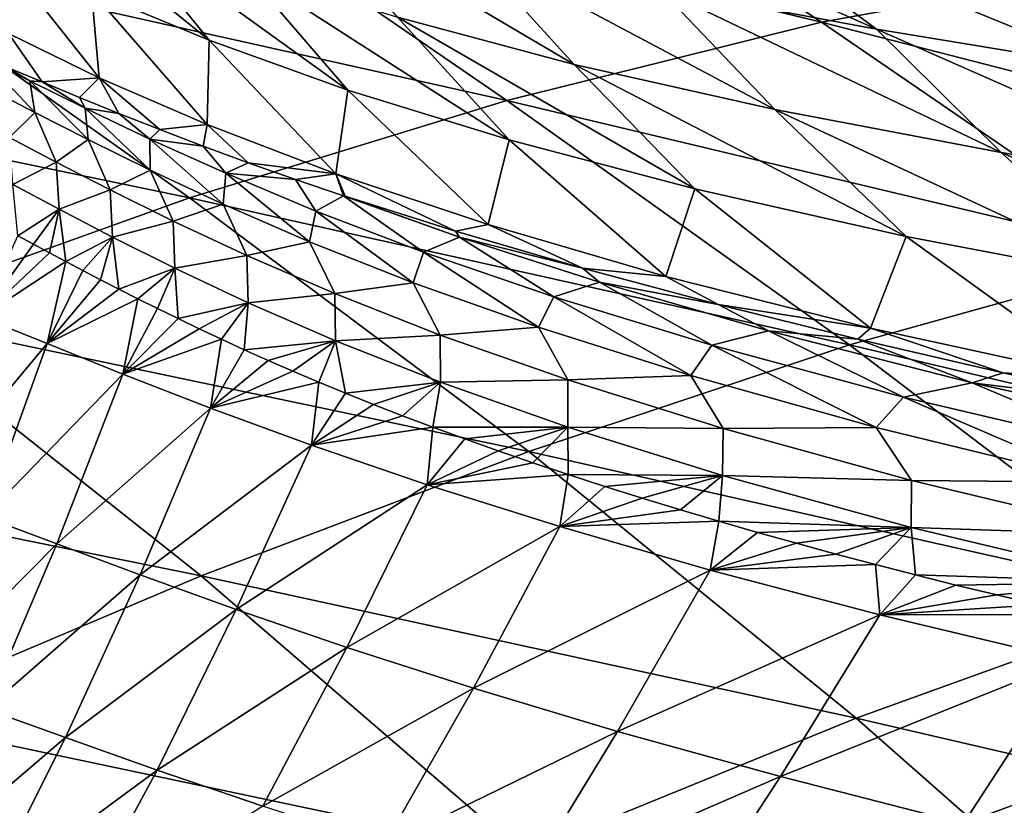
# Model space of a CAD drawing. Header units: metres. Extents: x -92 to 264, y -100 to 50.
# Tile 601 of 721: x 215.96 to 220.58, y 15.3 to 18.98. Entities that reach past the tile are written whole.
import ezdxf

# ---------------------------------------------------------------- set-up
doc = ezdxf.new("R2010")
doc.units = ezdxf.units.M
doc.layers.add('solid_21062050_01', color=7, linetype='CONTINUOUS')

msp = doc.modelspace()

# ---------------------------------------------------------------- linework, layer by layer
at = {"layer": 'solid_21062050_01'}
for points in [[(219.725479, 18.970448, 137.833649), (218.104263, 20.046913, 133.157883), (216.624573, 19.719521, 136.734665)], [(219.725479, 18.970448, 137.833649), (221.195419, 19.236595, 134.252304), (218.104263, 20.046913, 133.157883)], [(216.624573, 19.719521, 136.734665), (215.137238, 19.297022, 140.288544), (218.248627, 18.603125, 141.382095)], [(215.858551, 19.687664, 94.352852), (216.852783, 18.885164, 97.464897), (216.300903, 19.11587, 94.164574)], [(216.39032, 19.453426, 97.600861), (216.852783, 18.885164, 97.464897), (215.858551, 19.687664, 94.352852)], [(219.725479, 18.970448, 137.833649), (216.624573, 19.719521, 136.734665), (218.248627, 18.603125, 141.382095)], [(219.984116, 18.937832, 110.167297), (218.220779, 19.724142, 107.947014), (219.168488, 19.540541, 109.955612)], [(219.984116, 18.937832, 110.167297), (218.965439, 19.128798, 108.165695), (218.220779, 19.724142, 107.947014)], [(218.564468, 18.77231, 105.747826), (217.256287, 19.544666, 103.543503), (218.056656, 19.331186, 105.965111)], [(218.564468, 18.77231, 105.747826), (217.735382, 18.993467, 103.285805), (217.256287, 19.544666, 103.543503)], [(221.096542, 18.754774, 112.004341), (219.168488, 19.540541, 109.955612), (220.202469, 19.364508, 111.812111)], [(221.096542, 18.754774, 112.004341), (219.984116, 18.937832, 110.167297), (219.168488, 19.540541, 109.955612)], [(216.39032, 19.453426, 97.600861), (217.502975, 18.651636, 100.488174), (216.852783, 18.885164, 97.464897)], [(217.013092, 19.221317, 100.575577), (217.502975, 18.651636, 100.488174), (216.39032, 19.453426, 97.600861)], [(222.28331, 18.575407, 113.713531), (220.202469, 19.364508, 111.812111), (221.304962, 19.191391, 113.552658)], [(222.28331, 18.575407, 113.713531), (221.096542, 18.754774, 112.004341), (220.202469, 19.364508, 111.812111)], [(220.249374, 19.394234, 121.32962), (221.855576, 18.845058, 121.768639), (221.387024, 19.072224, 121.488182)], [(221.768616, 19.018862, 121.795311), (221.855576, 18.845058, 121.768639), (220.249374, 19.394234, 121.32962)], [(216.336594, 18.709814, 91.15229), (215.833069, 19.342196, 90.615173), (216.300903, 19.11587, 94.164574)], [(216.336594, 18.709814, 91.15229), (215.911331, 18.916775, 87.339119), (215.833069, 19.342196, 90.615173)], [(219.507599, 18.56028, 107.977936), (218.056656, 19.331186, 105.965111), (218.965439, 19.128798, 108.165695)], [(219.507599, 18.56028, 107.977936), (218.564468, 18.77231, 105.747826), (218.056656, 19.331186, 105.965111)], [(215.137238, 19.297022, 140.288544), (213.642624, 18.791883, 143.828415), (216.760025, 18.145252, 144.921951)], [(218.248627, 18.603125, 141.382095), (215.137238, 19.297022, 140.288544), (216.760025, 18.145252, 144.921951)], [(222.798233, 18.179844, 138.905548), (221.195419, 19.236595, 134.252304), (219.725479, 18.970448, 137.833649)], [(217.013092, 19.221317, 100.575577), (218.260193, 18.418188, 103.239151), (217.502975, 18.651636, 100.488174)], [(217.735382, 18.993467, 103.285805), (218.260193, 18.418188, 103.239151), (217.013092, 19.221317, 100.575577)], [(216.843185, 18.489822, 94.743759), (216.300903, 19.11587, 94.164574), (216.852783, 18.885164, 97.464897)], [(216.843185, 18.489822, 94.743759), (216.336594, 18.709814, 91.15229), (216.300903, 19.11587, 94.164574)], [(220.568604, 18.359074, 109.994858), (218.965439, 19.128798, 108.165695), (219.984116, 18.937832, 110.167297)], [(220.568604, 18.359074, 109.994858), (219.507599, 18.56028, 107.977936), (218.965439, 19.128798, 108.165695)], [(217.735382, 18.993467, 103.285805), (219.131454, 18.18815, 105.732796), (218.260193, 18.418188, 103.239151)], [(218.564468, 18.77231, 105.747826), (219.131454, 18.18815, 105.732796), (217.735382, 18.993467, 103.285805)], [(219.725479, 18.970448, 137.833649), (218.248627, 18.603125, 141.382095), (221.335617, 17.867189, 142.449432)], [(222.798233, 18.179844, 138.905548), (219.725479, 18.970448, 137.833649), (221.335617, 17.867189, 142.449432)], [(216.068329, 18.689753, 87.406364), (215.898544, 18.761196, 85.504745), (215.911331, 18.916775, 87.339119)], [(216.068329, 18.689753, 87.406364), (215.911331, 18.916775, 87.339119), (216.336594, 18.709814, 91.15229)], [(221.733063, 18.166435, 111.830421), (219.984116, 18.937832, 110.167297), (221.096542, 18.754774, 112.004341)], [(221.733063, 18.166435, 111.830421), (220.568604, 18.359074, 109.994858), (219.984116, 18.937832, 110.167297)], [(217.446976, 18.259003, 98.073769), (216.843185, 18.489822, 94.743759), (216.852783, 18.885164, 97.464897)], [(217.446976, 18.259003, 98.073769), (216.852783, 18.885164, 97.464897), (217.502975, 18.651636, 100.488174)], [(216.010162, 18.695578, 86.600479), (215.785202, 18.808876, 84.109108), (215.898544, 18.761196, 85.504745)], [(215.816116, 18.65892, 83.398926), (215.785202, 18.808876, 84.109108), (216.033554, 18.54682, 85.926849)], [(216.010162, 18.695578, 86.600479), (216.033554, 18.54682, 85.926849), (215.785202, 18.808876, 84.109108)], [(216.760025, 18.145252, 144.921951), (213.642624, 18.791883, 143.828415), (215.254562, 17.606464, 148.477646)], [(216.010162, 18.695578, 86.600479), (215.898544, 18.761196, 85.504745), (216.068329, 18.689753, 87.406364)], [(218.564468, 18.77231, 105.747826), (220.123718, 17.964848, 107.984055), (219.131454, 18.18815, 105.732796)], [(219.507599, 18.56028, 107.977936), (220.123718, 17.964848, 107.984055), (218.564468, 18.77231, 105.747826)], [(216.010162, 18.695578, 86.600479), (216.068329, 18.689753, 87.406364), (216.270813, 18.566486, 89.099693)], [(216.010162, 18.695578, 86.600479), (216.283966, 18.419214, 88.449852), (216.033554, 18.54682, 85.926849)], [(216.010162, 18.695578, 86.600479), (216.270813, 18.566486, 89.099693), (216.283966, 18.419214, 88.449852)], [(216.244522, 18.616751, 89.174232), (216.068329, 18.689753, 87.406364), (216.336594, 18.709814, 91.15229)], [(216.270813, 18.566486, 89.099693), (216.068329, 18.689753, 87.406364), (216.244522, 18.616751, 89.174232)], [(216.429001, 18.541838, 90.832535), (216.244522, 18.616751, 89.174232), (216.336594, 18.709814, 91.15229)], [(216.621323, 18.465961, 92.385414), (216.336594, 18.709814, 91.15229), (216.843185, 18.489822, 94.743759)], [(216.621323, 18.465961, 92.385414), (216.429001, 18.541838, 90.832535), (216.336594, 18.709814, 91.15229)], [(215.816116, 18.65892, 83.398926), (216.033554, 18.54682, 85.926849), (215.915604, 18.429182, 83.964836)], [(218.161926, 18.020027, 101.113724), (217.446976, 18.259003, 98.073769), (217.502975, 18.651636, 100.488174)], [(218.161926, 18.020027, 101.113724), (217.502975, 18.651636, 100.488174), (218.260193, 18.418188, 103.239151)], [(216.270813, 18.566486, 89.099693), (216.244522, 18.616751, 89.174232), (216.429001, 18.541838, 90.832535)], [(218.248627, 18.603125, 141.382095), (216.760025, 18.145252, 144.921951), (219.857254, 17.456713, 145.990936)], [(221.335617, 17.867189, 142.449432), (218.248627, 18.603125, 141.382095), (219.857254, 17.456713, 145.990936)], [(216.033554, 18.54682, 85.926849), (216.134903, 18.313877, 86.469658), (215.915604, 18.429182, 83.964836)], [(216.033554, 18.54682, 85.926849), (216.283966, 18.419214, 88.449852), (216.134903, 18.313877, 86.469658)], [(216.270813, 18.566486, 89.099693), (216.429001, 18.541838, 90.832535), (216.574142, 18.421785, 91.592003)], [(216.270813, 18.566486, 89.099693), (216.575302, 18.275787, 90.966125), (216.283966, 18.419214, 88.449852)], [(216.270813, 18.566486, 89.099693), (216.574142, 18.421785, 91.592003), (216.575302, 18.275787, 90.966125)], [(216.574142, 18.421785, 91.592003), (216.429001, 18.541838, 90.832535), (216.621323, 18.465961, 92.385414)], [(219.507599, 18.56028, 107.977936), (221.241547, 17.751089, 110.009666), (220.123718, 17.964848, 107.984055)], [(220.568604, 18.359074, 109.994858), (221.241547, 17.751089, 110.009666), (219.507599, 18.56028, 107.977936)], [(216.823608, 18.388643, 93.853981), (216.621323, 18.465961, 92.385414), (216.843185, 18.489822, 94.743759)], [(217.035416, 18.310616, 95.239281), (216.823608, 18.388643, 93.853981), (216.843185, 18.489822, 94.743759)], [(217.035416, 18.310616, 95.239281), (216.843185, 18.489822, 94.743759), (217.446976, 18.259003, 98.073769)], [(216.574142, 18.421785, 91.592003), (216.621323, 18.465961, 92.385414), (216.823608, 18.388643, 93.853981)], [(215.915604, 18.429182, 83.964836), (216.134903, 18.313877, 86.469658), (215.931732, 18.208668, 84.047523)], [(216.283966, 18.419214, 88.449852), (216.387878, 18.183277, 88.969215), (216.134903, 18.313877, 86.469658)], [(216.283966, 18.419214, 88.449852), (216.575302, 18.275787, 90.966125), (216.387878, 18.183277, 88.969215)], [(216.574142, 18.421785, 91.592003), (216.823608, 18.388643, 93.853981), (216.930405, 18.261053, 94.074638)], [(216.574142, 18.421785, 91.592003), (216.917496, 18.1161, 93.473053), (216.575302, 18.275787, 90.966125)], [(216.574142, 18.421785, 91.592003), (216.930405, 18.261053, 94.074638), (216.917496, 18.1161, 93.473053)], [(218.996078, 17.777058, 103.870667), (218.161926, 18.020027, 101.113724), (218.260193, 18.418188, 103.239151)], [(218.996078, 17.777058, 103.870667), (218.260193, 18.418188, 103.239151), (219.131454, 18.18815, 105.732796)], [(216.930405, 18.261053, 94.074638), (216.823608, 18.388643, 93.853981), (217.035416, 18.310616, 95.239281)], [(220.568604, 18.359074, 109.994858), (222.471283, 17.545752, 111.839676), (221.241547, 17.751089, 110.009666)], [(221.733063, 18.166435, 111.830421), (222.471283, 17.545752, 111.839676), (220.568604, 18.359074, 109.994858)], [(216.134903, 18.313877, 86.469658), (216.148621, 18.092903, 86.54792), (215.931732, 18.208668, 84.047523)], [(216.134903, 18.313877, 86.469658), (216.387878, 18.183277, 88.969215), (216.148621, 18.092903, 86.54792)], [(216.930405, 18.261053, 94.074638), (217.035416, 18.310616, 95.239281), (217.256897, 18.232225, 96.546219)], [(217.256897, 18.232225, 96.546219), (217.035416, 18.310616, 95.239281), (217.446976, 18.259003, 98.073769)], [(216.575302, 18.275787, 90.966125), (216.682648, 18.037022, 91.461601), (216.387878, 18.183277, 88.969215)], [(216.575302, 18.275787, 90.966125), (216.917496, 18.1161, 93.473053), (216.682648, 18.037022, 91.461601)], [(216.930405, 18.261053, 94.074638), (217.323334, 17.939884, 95.966675), (216.917496, 18.1161, 93.473053)], [(216.930405, 18.261053, 94.074638), (217.256897, 18.232225, 96.546219), (217.352798, 18.084059, 96.543388)], [(216.930405, 18.261053, 94.074638), (217.352798, 18.084059, 96.543388), (217.323334, 17.939884, 95.966675)], [(217.481979, 18.155952, 97.747993), (217.256897, 18.232225, 96.546219), (217.446976, 18.259003, 98.073769)], [(218.008865, 17.988888, 100.160378), (217.446976, 18.259003, 98.073769), (218.161926, 18.020027, 101.113724)], [(217.490509, 18.153124, 97.791237), (217.481979, 18.155952, 97.747993), (217.446976, 18.259003, 98.073769)], [(218.008865, 17.988888, 100.160378), (217.490509, 18.153124, 97.791237), (217.446976, 18.259003, 98.073769)], [(215.931732, 18.208668, 84.047523), (216.148621, 18.092903, 86.54792), (215.954285, 17.968227, 84.799667)], [(217.352798, 18.084059, 96.543388), (217.256897, 18.232225, 96.546219), (217.481979, 18.155952, 97.747993)], [(216.387878, 18.183277, 88.969215), (216.399002, 17.961927, 89.04306), (216.148621, 18.092903, 86.54792)], [(216.387878, 18.183277, 88.969215), (216.682648, 18.037022, 91.461601), (216.399002, 17.961927, 89.04306)], [(219.956268, 17.534561, 106.358788), (218.996078, 17.777058, 103.870667), (219.131454, 18.18815, 105.732796)], [(219.956268, 17.534561, 106.358788), (219.131454, 18.18815, 105.732796), (220.123718, 17.964848, 107.984055)], [(216.760025, 18.145252, 144.921951), (215.254562, 17.606464, 148.477646), (218.35173, 16.955469, 149.569519)], [(216.917496, 18.1161, 93.473053), (217.029449, 17.874743, 93.944038), (216.682648, 18.037022, 91.461601)], [(219.857254, 17.456713, 145.990936), (216.760025, 18.145252, 144.921951), (218.35173, 16.955469, 149.569519)], [(216.917496, 18.1161, 93.473053), (217.323334, 17.939884, 95.966675), (217.029449, 17.874743, 93.944038)], [(217.352798, 18.084059, 96.543388), (217.481979, 18.155952, 97.747993), (217.858734, 17.891325, 98.991859)], [(218.026855, 17.961348, 100.137901), (217.481979, 18.155952, 97.747993), (217.490509, 18.153124, 97.791237)], [(218.026855, 17.961348, 100.137901), (217.858734, 17.891325, 98.991859), (217.481979, 18.155952, 97.747993)], [(218.026855, 17.961348, 100.137901), (217.490509, 18.153124, 97.791237), (218.008865, 17.988888, 100.160378)], [(216.148621, 18.092903, 86.54792), (216.027359, 17.928886, 85.657921), (215.954285, 17.968227, 84.799667)], [(216.148621, 18.092903, 86.54792), (216.102737, 17.888462, 86.501259), (216.027359, 17.928886, 85.657921)], [(216.148621, 18.092903, 86.54792), (216.180191, 17.847218, 87.326622), (216.102737, 17.888462, 86.501259)], [(216.148621, 18.092903, 86.54792), (216.399002, 17.961927, 89.04306), (216.180191, 17.847218, 87.326622)], [(217.352798, 18.084059, 96.543388), (217.809677, 17.747602, 98.440933), (217.323334, 17.939884, 95.966675)], [(217.352798, 18.084059, 96.543388), (217.858734, 17.891325, 98.991859), (217.809677, 17.747602, 98.440933)], [(216.682648, 18.037022, 91.461601), (216.691086, 17.81538, 91.531067), (216.399002, 17.961927, 89.04306)], [(216.682648, 18.037022, 91.461601), (217.029449, 17.874743, 93.944038), (216.691086, 17.81538, 91.531067)], [(218.604218, 17.815916, 102.383591), (218.008865, 17.988888, 100.160378), (218.161926, 18.020027, 101.113724)], [(218.026855, 17.961348, 100.137901), (218.008865, 17.988888, 100.160378), (218.604218, 17.815916, 102.383591)], [(218.604218, 17.815916, 102.383591), (218.161926, 18.020027, 101.113724), (218.996078, 17.777058, 103.870667)], [(215.782013, 17.586695, 84.161087), (215.954285, 17.968227, 84.799667), (216.027359, 17.928886, 85.657921)], [(215.782013, 17.586695, 84.161087), (216.027359, 17.928886, 85.657921), (216.102737, 17.888462, 86.501259)], [(216.399002, 17.961927, 89.04306), (216.260056, 17.805082, 88.136986), (216.180191, 17.847218, 87.326622)], [(216.399002, 17.961927, 89.04306), (216.34288, 17.761877, 88.936516), (216.260056, 17.805082, 88.136986)], [(216.399002, 17.961927, 89.04306), (216.428818, 17.717607, 89.725761), (216.34288, 17.761877, 88.936516)], [(216.399002, 17.961927, 89.04306), (216.691086, 17.81538, 91.531067), (216.428818, 17.717607, 89.725761)], [(217.323334, 17.939884, 95.966675), (217.441513, 17.696266, 96.412361), (217.029449, 17.874743, 93.944038)], [(217.323334, 17.939884, 95.966675), (217.809677, 17.747602, 98.440933), (217.441513, 17.696266, 96.412361)], [(218.026855, 17.961348, 100.137901), (218.470032, 17.681889, 101.410896), (217.858734, 17.891325, 98.991859)], [(218.026855, 17.961348, 100.137901), (218.604218, 17.815916, 102.383591), (218.683685, 17.749863, 102.495491)], [(218.026855, 17.961348, 100.137901), (218.683685, 17.749863, 102.495491), (218.470032, 17.681889, 101.410896)], [(221.049347, 17.297001, 108.592232), (219.956268, 17.534561, 106.358788), (220.123718, 17.964848, 107.984055)], [(221.049347, 17.297001, 108.592232), (220.123718, 17.964848, 107.984055), (221.241547, 17.751089, 110.009666)], [(215.782013, 17.586695, 84.161087), (216.102737, 17.888462, 86.501259), (216.180191, 17.847218, 87.326622)], [(217.858734, 17.891325, 98.991859), (218.398117, 17.538805, 100.88694), (217.809677, 17.747602, 98.440933)], [(217.858734, 17.891325, 98.991859), (218.470032, 17.681889, 101.410896), (218.398117, 17.538805, 100.88694)], [(216.091354, 17.462116, 87.608543), (215.782013, 17.586695, 84.161087), (216.180191, 17.847218, 87.326622)], [(216.091354, 17.462116, 87.608543), (216.180191, 17.847218, 87.326622), (216.260056, 17.805082, 88.136986)], [(217.029449, 17.874743, 93.944038), (217.035202, 17.652912, 94.009178), (216.691086, 17.81538, 91.531067)], [(217.029449, 17.874743, 93.944038), (217.441513, 17.696266, 96.412361), (217.035202, 17.652912, 94.009178)], [(221.335617, 17.867189, 142.449432), (219.857254, 17.456713, 145.990936), (222.931381, 16.724939, 147.038605)], [(216.091354, 17.462116, 87.608543), (216.260056, 17.805082, 88.136986), (216.34288, 17.761877, 88.936516)], [(216.691086, 17.81538, 91.531067), (216.517868, 17.672409, 90.50322), (216.428818, 17.717607, 89.725761)], [(216.691086, 17.81538, 91.531067), (216.61026, 17.626278, 91.269936), (216.517868, 17.672409, 90.50322)], [(216.691086, 17.81538, 91.531067), (216.706299, 17.579206, 92.026772), (216.61026, 17.626278, 91.269936)], [(216.691086, 17.81538, 91.531067), (217.035202, 17.652912, 94.009178), (216.706299, 17.579206, 92.026772)], [(219.241547, 17.645296, 104.344658), (218.604218, 17.815916, 102.383591), (218.996078, 17.777058, 103.870667)], [(218.683685, 17.749863, 102.495491), (218.604218, 17.815916, 102.383591), (219.241547, 17.645296, 104.344658)], [(216.091354, 17.462116, 87.608543), (216.34288, 17.761877, 88.936516), (216.428818, 17.717607, 89.725761)], [(217.809677, 17.747602, 98.440933), (217.936264, 17.502182, 98.860168), (217.441513, 17.696266, 96.412361)], [(217.809677, 17.747602, 98.440933), (218.398117, 17.538805, 100.88694), (217.936264, 17.502182, 98.860168)], [(218.683685, 17.749863, 102.495491), (219.211121, 17.454803, 103.786598), (218.470032, 17.681889, 101.410896)], [(218.683685, 17.749863, 102.495491), (219.241547, 17.645296, 104.344658), (219.476807, 17.521379, 104.804764)], [(218.683685, 17.749863, 102.495491), (219.476807, 17.521379, 104.804764), (219.211121, 17.454803, 103.786598)], [(219.241547, 17.645296, 104.344658), (218.996078, 17.777058, 103.870667), (219.956268, 17.534561, 106.358788)], [(216.091354, 17.462116, 87.608543), (216.428818, 17.717607, 89.725761), (216.517868, 17.672409, 90.50322)], [(216.447586, 17.319073, 90.850655), (216.091354, 17.462116, 87.608543), (216.517868, 17.672409, 90.50322)], [(216.447586, 17.319073, 90.850655), (216.517868, 17.672409, 90.50322), (216.61026, 17.626278, 91.269936)], [(217.035202, 17.652912, 94.009178), (216.806046, 17.531265, 92.773186), (216.706299, 17.579206, 92.026772)], [(217.035202, 17.652912, 94.009178), (216.909668, 17.482513, 93.509132), (216.806046, 17.531265, 92.773186)], [(217.035202, 17.652912, 94.009178), (217.017365, 17.43301, 94.234703), (216.909668, 17.482513, 93.509132)], [(217.035202, 17.652912, 94.009178), (217.444733, 17.474367, 96.473282), (217.017365, 17.43301, 94.234703)], [(217.441513, 17.696266, 96.412361), (217.444733, 17.474367, 96.473282), (217.035202, 17.652912, 94.009178)], [(217.441513, 17.696266, 96.412361), (217.936264, 17.502182, 98.860168), (217.444733, 17.474367, 96.473282)], [(218.470032, 17.681889, 101.410896), (219.11322, 17.312246, 103.291618), (218.398117, 17.538805, 100.88694)], [(218.470032, 17.681889, 101.410896), (219.211121, 17.454803, 103.786598), (219.11322, 17.312246, 103.291618)], [(215.254562, 17.606464, 148.477646), (213.730576, 16.99568, 152.06311), (216.814041, 16.371235, 153.207275)], [(218.35173, 16.955469, 149.569519), (215.254562, 17.606464, 148.477646), (216.814041, 16.371235, 153.207275)], [(216.447586, 17.319073, 90.850655), (216.61026, 17.626278, 91.269936), (216.706299, 17.579206, 92.026772)], [(219.896774, 17.482395, 106.030037), (219.241547, 17.645296, 104.344658), (219.956268, 17.534561, 106.358788)], [(219.476807, 17.521379, 104.804764), (219.241547, 17.645296, 104.344658), (219.896774, 17.482395, 106.030037)], [(215.502701, 16.755787, 84.062897), (215.782013, 17.586695, 84.161087), (216.091354, 17.462116, 87.608543)], [(216.447586, 17.319073, 90.850655), (216.706299, 17.579206, 92.026772), (216.806046, 17.531265, 92.773186)], [(216.447586, 17.319073, 90.850655), (216.806046, 17.531265, 92.773186), (216.909668, 17.482513, 93.509132)], [(218.398117, 17.538805, 100.88694), (218.535492, 17.291683, 101.278076), (217.936264, 17.502182, 98.860168)], [(218.398117, 17.538805, 100.88694), (219.11322, 17.312246, 103.291618), (218.535492, 17.291683, 101.278076)], [(219.476807, 17.521379, 104.804764), (220.109924, 17.211206, 106.098701), (219.211121, 17.454803, 103.786598)], [(219.476807, 17.521379, 104.804764), (219.896774, 17.482395, 106.030037), (220.43367, 17.277876, 107.043617)], [(219.476807, 17.521379, 104.804764), (220.43367, 17.277876, 107.043617), (220.109924, 17.211206, 106.098701)], [(220.578491, 17.324654, 107.517174), (219.896774, 17.482395, 106.030037), (219.956268, 17.534561, 106.358788)], [(220.578491, 17.324654, 107.517174), (219.956268, 17.534561, 106.358788), (221.049347, 17.297001, 108.592232)], [(216.858505, 17.159555, 93.887085), (216.447586, 17.319073, 90.850655), (216.909668, 17.482513, 93.509132)], [(216.858505, 17.159555, 93.887085), (216.909668, 17.482513, 93.509132), (217.017365, 17.43301, 94.234703)], [(217.444733, 17.474367, 96.473282), (217.129257, 17.382839, 94.949493), (217.017365, 17.43301, 94.234703)], [(217.444733, 17.474367, 96.473282), (217.245514, 17.332035, 95.653587), (217.129257, 17.382839, 94.949493)], [(217.444733, 17.474367, 96.473282), (217.366486, 17.280584, 96.347801), (217.245514, 17.332035, 95.653587)], [(217.444733, 17.474367, 96.473282), (217.492477, 17.228506, 97.032608), (217.366486, 17.280584, 96.347801)], [(217.936264, 17.502182, 98.860168), (217.937317, 17.280333, 98.91703), (217.444733, 17.474367, 96.473282)], [(217.444733, 17.474367, 96.473282), (217.937317, 17.280333, 98.91703), (217.492477, 17.228506, 97.032608)], [(217.936264, 17.502182, 98.860168), (218.535492, 17.291683, 101.278076), (217.937317, 17.280333, 98.91703)], [(220.43367, 17.277876, 107.043617), (219.896774, 17.482395, 106.030037), (220.578491, 17.324654, 107.517174)], [(215.798065, 16.648888, 87.487091), (215.502701, 16.755787, 84.062897), (216.091354, 17.462116, 87.608543)], [(215.798065, 16.648888, 87.487091), (216.091354, 17.462116, 87.608543), (216.447586, 17.319073, 90.850655)], [(216.858505, 17.159555, 93.887085), (217.017365, 17.43301, 94.234703), (217.129257, 17.382839, 94.949493)], [(219.857254, 17.456713, 145.990936), (218.35173, 16.955469, 149.569519), (221.431305, 16.261381, 150.637817)], [(219.211121, 17.454803, 103.786598), (219.983002, 17.068678, 105.635612), (219.11322, 17.312246, 103.291618)], [(219.211121, 17.454803, 103.786598), (220.109924, 17.211206, 106.098701), (219.983002, 17.068678, 105.635612)], [(222.931381, 16.724939, 147.038605), (219.857254, 17.456713, 145.990936), (221.431305, 16.261381, 150.637817)], [(216.858505, 17.159555, 93.887085), (217.129257, 17.382839, 94.949493), (217.245514, 17.332035, 95.653587)], [(216.858505, 17.159555, 93.887085), (217.245514, 17.332035, 95.653587), (217.366486, 17.280584, 96.347801)], [(216.137421, 16.521742, 90.708221), (215.798065, 16.648888, 87.487091), (216.447586, 17.319073, 90.850655)], [(216.137421, 16.521742, 90.708221), (216.447586, 17.319073, 90.850655), (216.858505, 17.159555, 93.887085)], [(218.535492, 17.291683, 101.278076), (218.534851, 17.069942, 101.330887), (217.937317, 17.280333, 98.91703)], [(218.535492, 17.291683, 101.278076), (219.263718, 17.063795, 103.652527), (218.534851, 17.069942, 101.330887)], [(219.11322, 17.312246, 103.291618), (219.263718, 17.063795, 103.652527), (218.535492, 17.291683, 101.278076)], [(219.11322, 17.312246, 103.291618), (219.983002, 17.068678, 105.635612), (219.263718, 17.063795, 103.652527)], [(220.43367, 17.277876, 107.043617), (220.578491, 17.324654, 107.517174), (221.305832, 17.169828, 108.877525)], [(221.305832, 17.169828, 108.877525), (220.578491, 17.324654, 107.517174), (221.049347, 17.297001, 108.592232)], [(217.331955, 16.985682, 96.718445), (216.858505, 17.159555, 93.887085), (217.366486, 17.280584, 96.347801)], [(217.331955, 16.985682, 96.718445), (217.366486, 17.280584, 96.347801), (217.492477, 17.228506, 97.032608)], [(217.937317, 17.280333, 98.91703), (217.62352, 17.17594, 97.706963), (217.492477, 17.228506, 97.032608)], [(217.937317, 17.280333, 98.91703), (217.760056, 17.122808, 98.371925), (217.62352, 17.17594, 97.706963)], [(217.937317, 17.280333, 98.91703), (217.902649, 17.068987, 99.028908), (217.760056, 17.122808, 98.371925)], [(217.937317, 17.280333, 98.91703), (218.534851, 17.069942, 101.330887), (217.902649, 17.068987, 99.028908)], [(220.43367, 17.277876, 107.043617), (221.196274, 16.954935, 108.318794), (220.109924, 17.211206, 106.098701)], [(220.43367, 17.277876, 107.043617), (221.305832, 17.169828, 108.877525), (221.581955, 17.024422, 109.181969)], [(220.43367, 17.277876, 107.043617), (221.581955, 17.024422, 109.181969), (221.196274, 16.954935, 108.318794)], [(217.331955, 16.985682, 96.718445), (217.492477, 17.228506, 97.032608), (217.62352, 17.17594, 97.706963)], [(220.109924, 17.211206, 106.098701), (221.038116, 16.81142, 107.891571), (219.983002, 17.068678, 105.635612)], [(220.109924, 17.211206, 106.098701), (221.196274, 16.954935, 108.318794), (221.038116, 16.81142, 107.891571)], [(216.528656, 16.375984, 93.726952), (216.137421, 16.521742, 90.708221), (216.858505, 17.159555, 93.887085)], [(216.528656, 16.375984, 93.726952), (216.858505, 17.159555, 93.887085), (217.331955, 16.985682, 96.718445)], [(217.331955, 16.985682, 96.718445), (217.62352, 17.17594, 97.706963), (217.760056, 17.122808, 98.371925)], [(217.331955, 16.985682, 96.718445), (217.760056, 17.122808, 98.371925), (217.902649, 17.068987, 99.028908)], [(217.875809, 16.799562, 99.345337), (217.331955, 16.985682, 96.718445), (217.902649, 17.068987, 99.028908)], [(217.875809, 16.799562, 99.345337), (217.902649, 17.068987, 99.028908), (218.052216, 17.014229, 99.680511)], [(218.534851, 17.069942, 101.330887), (218.052216, 17.014229, 99.680511), (217.902649, 17.068987, 99.028908)], [(218.534851, 17.069942, 101.330887), (218.208557, 16.958702, 100.324471), (218.052216, 17.014229, 99.680511)], [(218.534851, 17.069942, 101.330887), (218.370483, 16.902927, 100.955032), (218.208557, 16.958702, 100.324471)], [(218.534851, 17.069942, 101.330887), (218.53688, 16.847322, 101.568092), (218.370483, 16.902927, 100.955032)], [(218.534851, 17.069942, 101.330887), (219.261993, 16.842239, 103.701408), (218.53688, 16.847322, 101.568092)], [(219.263718, 17.063795, 103.652527), (219.261993, 16.842239, 103.701408), (218.534851, 17.069942, 101.330887)], [(219.263718, 17.063795, 103.652527), (220.149002, 16.819626, 105.963585), (219.261993, 16.842239, 103.701408)], [(219.983002, 17.068678, 105.635612), (220.149002, 16.819626, 105.963585), (219.263718, 17.063795, 103.652527)], [(219.983002, 17.068678, 105.635612), (221.038116, 16.81142, 107.891571), (220.149002, 16.819626, 105.963585)], [(217.875809, 16.799562, 99.345337), (218.052216, 17.014229, 99.680511), (218.208557, 16.958702, 100.324471)], [(216.814041, 16.371235, 153.207275), (213.730576, 16.99568, 152.06311), (215.261887, 15.714342, 156.864914)], [(216.979782, 16.213366, 96.544823), (216.528656, 16.375984, 93.726952), (217.331955, 16.985682, 96.718445)], [(216.979782, 16.213366, 96.544823), (217.331955, 16.985682, 96.718445), (217.875809, 16.799562, 99.345337)], [(217.875809, 16.799562, 99.345337), (218.208557, 16.958702, 100.324471), (218.370483, 16.902927, 100.955032)], [(218.35173, 16.955469, 149.569519), (216.814041, 16.371235, 153.207275), (219.889328, 15.704628, 154.314468)], [(221.431305, 16.261381, 150.637817), (218.35173, 16.955469, 149.569519), (219.889328, 15.704628, 154.314468)], [(217.875809, 16.799562, 99.345337), (218.370483, 16.902927, 100.955032), (218.53688, 16.847322, 101.568092)], [(218.497498, 16.60335, 101.77095), (217.875809, 16.799562, 99.345337), (218.53688, 16.847322, 101.568092)], [(218.497498, 16.60335, 101.77095), (218.53688, 16.847322, 101.568092), (218.708786, 16.791588, 102.167625)], [(219.261993, 16.842239, 103.701408), (218.708786, 16.791588, 102.167625), (218.53688, 16.847322, 101.568092)], [(219.261993, 16.842239, 103.701408), (218.88504, 16.736139, 102.749855), (218.708786, 16.791588, 102.167625)], [(219.261993, 16.842239, 103.701408), (219.063736, 16.681568, 103.30954), (218.88504, 16.736139, 102.749855)], [(219.261993, 16.842239, 103.701408), (219.243576, 16.628223, 103.844391), (219.063736, 16.681568, 103.30954)], [(219.261993, 16.842239, 103.701408), (220.147095, 16.598324, 106.008759), (219.243576, 16.628223, 103.844391)], [(220.149002, 16.819626, 105.963585), (220.147095, 16.598324, 106.008759), (219.261993, 16.842239, 103.701408)], [(220.149002, 16.819626, 105.963585), (221.221573, 16.562807, 108.183487), (220.147095, 16.598324, 106.008759)], [(221.038116, 16.81142, 107.891571), (221.221573, 16.562807, 108.183487), (220.149002, 16.819626, 105.963585)], [(217.498749, 16.035639, 99.163376), (216.979782, 16.213366, 96.544823), (217.875809, 16.799562, 99.345337)], [(217.498749, 16.035639, 99.163376), (217.875809, 16.799562, 99.345337), (218.497498, 16.60335, 101.77095)], [(218.497498, 16.60335, 101.77095), (218.708786, 16.791588, 102.167625), (218.88504, 16.736139, 102.749855)], [(218.497498, 16.60335, 101.77095), (218.88504, 16.736139, 102.749855), (219.063736, 16.681568, 103.30954)], [(218.497498, 16.60335, 101.77095), (219.063736, 16.681568, 103.30954), (219.243576, 16.628223, 103.844391)], [(215.481232, 15.858891, 87.362221), (215.798065, 16.648888, 87.487091), (216.137421, 16.521742, 90.708221)], [(218.093094, 15.84458, 101.586571), (217.498749, 16.035639, 99.163376), (218.497498, 16.60335, 101.77095)], [(218.093094, 15.84458, 101.586571), (218.497498, 16.60335, 101.77095), (219.203247, 16.399267, 104.005074)], [(219.203247, 16.399267, 104.005074), (218.497498, 16.60335, 101.77095), (219.243576, 16.628223, 103.844391)], [(219.203247, 16.399267, 104.005074), (219.243576, 16.628223, 103.844391), (219.424942, 16.575956, 104.357269)], [(220.147095, 16.598324, 106.008759), (219.424942, 16.575956, 104.357269), (219.243576, 16.628223, 103.844391)], [(220.147095, 16.598324, 106.008759), (219.608215, 16.524612, 104.850716), (219.424942, 16.575956, 104.357269)], [(220.147095, 16.598324, 106.008759), (219.793579, 16.474119, 105.32637), (219.608215, 16.524612, 104.850716)], [(220.147095, 16.598324, 106.008759), (219.979645, 16.424822, 105.781975), (219.793579, 16.474119, 105.32637)], [(220.147095, 16.598324, 106.008759), (220.167053, 16.376513, 106.220413), (219.979645, 16.424822, 105.781975)], [(220.147095, 16.598324, 106.008759), (221.220627, 16.34177, 108.225357), (220.167053, 16.376513, 106.220413)], [(221.221573, 16.562807, 108.183487), (221.220627, 16.34177, 108.225357), (220.147095, 16.598324, 106.008759)], [(219.203247, 16.399267, 104.005074), (219.424942, 16.575956, 104.357269), (219.608215, 16.524612, 104.850716)], [(215.805283, 15.74614, 90.561676), (215.481232, 15.858891, 87.362221), (216.137421, 16.521742, 90.708221)], [(215.805283, 15.74614, 90.561676), (216.137421, 16.521742, 90.708221), (216.528656, 16.375984, 93.726952)], [(219.203247, 16.399267, 104.005074), (219.608215, 16.524612, 104.850716), (219.793579, 16.474119, 105.32637)], [(219.203247, 16.399267, 104.005074), (219.793579, 16.474119, 105.32637), (219.979645, 16.424822, 105.781975)], [(219.99913, 16.189558, 106.058571), (219.203247, 16.399267, 104.005074), (219.979645, 16.424822, 105.781975)], [(219.99913, 16.189558, 106.058571), (219.979645, 16.424822, 105.781975), (220.167053, 16.376513, 106.220413)], [(216.814041, 16.371235, 153.207275), (215.261887, 15.714342, 156.864914), (218.327789, 15.06758, 158.018448)], [(216.178375, 15.612908, 93.562149), (215.805283, 15.74614, 90.561676), (216.528656, 16.375984, 93.726952)], [(216.178375, 15.612908, 93.562149), (216.528656, 16.375984, 93.726952), (216.979782, 16.213366, 96.544823)], [(219.889328, 15.704628, 154.314468), (216.814041, 16.371235, 153.207275), (218.327789, 15.06758, 158.018448)], [(218.769241, 15.642031, 103.824608), (218.093094, 15.84458, 101.586571), (219.203247, 16.399267, 104.005074)], [(218.769241, 15.642031, 103.824608), (219.203247, 16.399267, 104.005074), (219.99913, 16.189558, 106.058571)], [(219.99913, 16.189558, 106.058571), (220.167053, 16.376513, 106.220413), (220.357056, 16.328867, 106.645409)], [(221.220627, 16.34177, 108.225357), (220.357056, 16.328867, 106.645409), (220.167053, 16.376513, 106.220413)], [(219.99913, 16.189558, 106.058571), (220.357056, 16.328867, 106.645409), (220.548859, 16.282068, 107.055939)], [(221.220627, 16.34177, 108.225357), (220.548859, 16.282068, 107.055939), (220.357056, 16.328867, 106.645409)], [(221.220627, 16.34177, 108.225357), (220.741959, 16.236221, 107.451714), (220.548859, 16.282068, 107.055939)], [(219.99913, 16.189558, 106.058571), (220.548859, 16.282068, 107.055939), (220.741959, 16.236221, 107.451714)], [(221.431305, 16.261381, 150.637817), (219.889328, 15.704628, 154.314468), (222.954651, 14.994248, 155.381332)], [(219.99913, 16.189558, 106.058571), (220.741959, 16.236221, 107.451714), (220.938293, 16.190865, 107.837364)], [(216.608475, 15.460579, 96.366142), (216.178375, 15.612908, 93.562149), (216.979782, 16.213366, 96.544823)], [(216.608475, 15.460579, 96.366142), (216.979782, 16.213366, 96.544823), (217.498749, 16.035639, 99.163376)], [(219.533386, 15.429841, 105.888687), (218.769241, 15.642031, 103.824608), (219.99913, 16.189558, 106.058571)], [(219.533386, 15.429841, 105.888687), (219.99913, 16.189558, 106.058571), (220.891174, 15.976461, 107.942299)], [(220.891174, 15.976461, 107.942299), (219.99913, 16.189558, 106.058571), (220.938293, 16.190865, 107.837364)], [(217.103561, 15.290534, 98.976158), (216.608475, 15.460579, 96.366142), (217.498749, 16.035639, 99.163376)], [(217.103561, 15.290534, 98.976158), (217.498749, 16.035639, 99.163376), (218.093094, 15.84458, 101.586571)], [(220.391785, 15.209864, 107.789993), (219.533386, 15.429841, 105.888687), (220.891174, 15.976461, 107.942299)], [(220.391785, 15.209864, 107.789993), (220.891174, 15.976461, 107.942299), (221.882996, 15.76167, 109.668846)], [(217.671219, 15.104172, 101.39695), (217.103561, 15.290534, 98.976158), (218.093094, 15.84458, 101.586571)], [(217.671219, 15.104172, 101.39695), (218.093094, 15.84458, 101.586571), (218.769241, 15.642031, 103.824608)], [(221.348312, 14.983413, 109.541359), (220.391785, 15.209864, 107.789993), (221.882996, 15.76167, 109.668846)], [(215.261887, 15.714342, 156.864914), (213.718018, 14.995689, 160.489563), (216.775696, 14.364646, 161.682724)], [(218.327789, 15.06758, 158.018448), (215.261887, 15.714342, 156.864914), (216.775696, 14.364646, 161.682724)], [(215.445404, 14.988153, 90.413834), (215.805283, 15.74614, 90.561676), (216.178375, 15.612908, 93.562149)], [(219.889328, 15.704628, 154.314468), (218.327789, 15.06758, 158.018448), (221.394669, 14.377771, 159.11026)], [(222.954651, 14.994248, 155.381332), (219.889328, 15.704628, 154.314468), (221.394669, 14.377771, 159.11026)], [(218.317886, 14.902938, 103.639114), (217.671219, 15.104172, 101.39695), (218.769241, 15.642031, 103.824608)], [(218.317886, 14.902938, 103.639114), (218.769241, 15.642031, 103.824608), (219.533386, 15.429841, 105.888687)], [(215.800613, 14.865285, 93.395866), (215.445404, 14.988153, 90.413834), (216.178375, 15.612908, 93.562149)], [(215.800613, 14.865285, 93.395866), (216.178375, 15.612908, 93.562149), (216.608475, 15.460579, 96.366142)], [(216.209961, 14.721445, 96.185898), (215.800613, 14.865285, 93.395866), (216.608475, 15.460579, 96.366142)], [(216.209961, 14.721445, 96.185898), (216.608475, 15.460579, 96.366142), (217.103561, 15.290534, 98.976158)], [(219.049866, 14.688286, 105.71418), (218.317886, 14.902938, 103.639114), (219.533386, 15.429841, 105.888687)], [(219.049866, 14.688286, 105.71418), (219.533386, 15.429841, 105.888687), (220.391785, 15.209864, 107.789993)]]:
    msp.add_3dface(points, dxfattribs=at)

doc.saveas('drawing.dxf')
